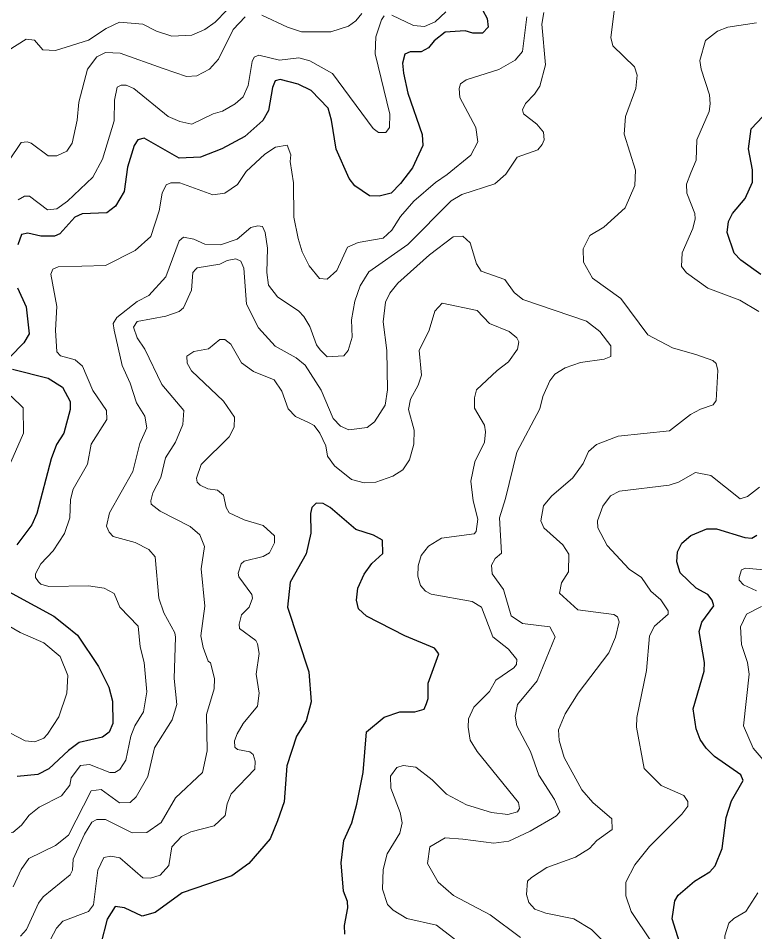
# Model space of a CAD drawing. Extents: x 294.2 to 320.3, y 7482.7 to 7510.7.
# Drawn here: x 315.825 to 317.102, y 7490.87 to 7492.454 of the extents above; entities that cross this region are included whole.
import ezdxf

# ---------------------------------------------------------------- set-up
doc = ezdxf.new("R2010")
doc.units = 0
doc.header["$LTSCALE"] = 0.032
doc.layers.add('1', color=7, linetype='Continuous', lineweight=25)
doc.layers.add('2', color=7, linetype='Continuous', lineweight=13)

msp = doc.modelspace()

# ---------------------------------------------------------------- linework, layer by layer
at = {"layer": '1'}
for points in [[(316.6308, 7492.4669), (316.6381, 7492.453), (316.6397, 7492.4384), (316.6303, 7492.4277), (316.6136, 7492.4277), (316.6003, 7492.4315), (316.5654, 7492.4293), (316.5465, 7492.4147), (316.5365, 7492.4024), (316.5238, 7492.3954), (316.5049, 7492.3954), (316.4955, 7492.3911)], [(316.4955, 7492.3911), (316.4916, 7492.376), (316.4933, 7492.3583), (316.5004, 7492.3238), (316.5254, 7492.2523), (316.5265, 7492.2329), (316.5087, 7492.1942)], [(316.5087, 7492.1942), (316.4882, 7492.1673), (316.4716, 7492.1506), (316.451, 7492.1452), (316.4344, 7492.1458), (316.4089, 7492.163), (316.3989, 7492.1759), (316.3762, 7492.2265), (316.3685, 7492.2771), (316.3624, 7492.2975), (316.333, 7492.3282), (316.3103, 7492.3395), (316.2792, 7492.3476), (316.2709, 7492.3449), (316.2659, 7492.3336), (316.2592, 7492.2938), (316.2492, 7492.2766), (316.2182, 7492.2486), (316.1783, 7492.2271), (316.1411, 7492.2126), (316.1045, 7492.211), (316.0435, 7492.2455), (316.0324, 7492.2428), (316.0263, 7492.2331), (316.0147, 7492.1955), (316.0091, 7492.1535), (315.9936, 7492.1277), (315.9786, 7492.1164), (315.9359, 7492.1148), (315.9231, 7492.1089), (315.8976, 7492.0798), (315.8882, 7492.076), (315.8643, 7492.076), (315.8416, 7492.0814), (315.831, 7492.0787), (315.8244, 7492.061)], [(317.1127, 7492.0093), (317.0778, 7492.0346), (317.0667, 7492.0465), (317.0545, 7492.0825), (317.0567, 7492.1013), (317.0634, 7492.1153), (317.0855, 7492.1411), (317.0983, 7492.1696), (317.0983, 7492.1906), (317.0916, 7492.2272), (317.0961, 7492.2621), (317.116, 7492.2831)], [(315.8237, 7491.9862), (315.8387, 7491.9534), (315.8442, 7491.9065), (315.8348, 7491.8909), (315.8109, 7491.8662)], [(315.815, 7491.8456), (315.8769, 7491.8296), (315.9019, 7491.8145), (315.9152, 7491.7892), (315.9153, 7491.7753), (315.9044, 7491.7344), (315.8917, 7491.7146), (315.8821, 7491.6898), (315.8572, 7491.5953), (315.8489, 7491.5755), (315.8227, 7491.541)], [(316.3916, 7490.8661), (316.3909, 7490.8814), (316.3967, 7490.9121), (316.396, 7490.9229), (316.389, 7490.9408), (316.3852, 7490.99), (316.3896, 7491.0283), (316.4037, 7491.0589), (316.4121, 7491.0914), (316.4233, 7491.1464), (316.4288, 7491.2171), (316.4599, 7491.2423), (316.4866, 7491.2517), (316.5126, 7491.2517), (316.5291, 7491.2564), (316.533, 7491.2658), (316.5361, 7491.2745), (316.5361, 7491.3012), (316.5542, 7491.3523), (316.5471, 7491.3618), (316.4955, 7491.383), (316.4291, 7491.4176), (316.4149, 7491.4302), (316.4118, 7491.4451), (316.4141, 7491.4656), (316.4252, 7491.4899), (316.4385, 7491.5088), (316.4574, 7491.5261), (316.457, 7491.5489), (316.4413, 7491.5575), (316.4107, 7491.5678), (316.3658, 7491.6055), (316.354, 7491.6126), (316.3415, 7491.6134), (316.334, 7491.6055), (316.3317, 7491.5952), (316.3325, 7491.5614), (316.3246, 7491.5253), (316.2967, 7491.4765), (316.292, 7491.4332), (316.3291, 7491.3208), (316.3331, 7491.2689), (316.3244, 7491.2358), (316.3075, 7491.2091), (316.291, 7491.1579), (316.2863, 7491.0958), (316.2747, 7491.0628), (316.262, 7491.0315), (316.225, 7490.9887), (316.1956, 7490.9676), (316.1095, 7490.9377), (316.0624, 7490.9039), (316.0403, 7490.8976), (316.0097, 7490.9118), (315.9932, 7490.9141), (315.9794, 7490.8921), (315.9684, 7490.8497)], [(317.0206, 7491.4549), (317.0006, 7491.4656), (316.9729, 7491.4925), (316.9668, 7491.5113), (316.9685, 7491.5291), (316.9757, 7491.5441), (316.9912, 7491.557), (317.0189, 7491.5688), (317.0361, 7491.5688), (317.0849, 7491.5538), (317.0971, 7491.5527), (317.1055, 7491.5576)], [(315.7813, 7491.4747), (315.8867, 7491.4171), (315.9066, 7491.402), (315.9277, 7491.3843), (315.9643, 7491.33), (315.9821, 7491.2945), (315.9887, 7491.2698), (315.9893, 7491.2316), (315.9826, 7491.2165), (315.9715, 7491.2074), (315.931, 7491.1982), (315.9121, 7491.1848), (315.8783, 7491.1525), (315.8589, 7491.1428), (315.8234, 7491.1396)], [(317.0145, 7491.3221), (317.015, 7491.3371), (317.0056, 7491.3909), (317.0106, 7491.407), (317.0311, 7491.435), (317.0283, 7491.4452), (317.0206, 7491.4549)], [(316.9811, 7490.8231), (316.9589, 7490.893), (316.9634, 7490.9242), (316.9695, 7490.9339), (316.9978, 7490.958), (317.0244, 7490.9742), (317.0333, 7490.9849), (317.0455, 7491.0145), (317.0527, 7491.0683), (317.0616, 7491.0973), (317.0821, 7491.1323), (317.0782, 7491.1425), (317.0322, 7491.1742), (317.0178, 7491.1888), (317.0078, 7491.2038), (317.0006, 7491.2221), (316.9956, 7491.2565), (317.0145, 7491.3221)]]:
    msp.add_lwpolyline(points, dxfattribs=at)
at = {"layer": '2'}
for points in [[(316.1866, 7492.4674), (316.1668, 7492.447), (316.149, 7492.4342), (316.126, 7492.424), (316.0915, 7492.4227), (316.0647, 7492.431), (316.041, 7492.4431), (316.0009, 7492.4469), (315.9779, 7492.4361), (315.9472, 7492.4157), (315.8898, 7492.3978), (315.8681, 7492.3991), (315.8534, 7492.4157), (315.8387, 7492.4176), (315.7914, 7492.3876)], [(316.5665, 7492.4649), (316.548, 7492.4476), (316.5295, 7492.4393), (316.5104, 7492.4412), (316.4727, 7492.4591)], [(316.6904, 7492.2127), (316.7262, 7492.2254), (316.7338, 7492.235), (316.737, 7492.2427), (316.7357, 7492.2561), (316.7242, 7492.2701), (316.7013, 7492.288), (316.6993, 7492.295), (316.7045, 7492.3059), (316.7204, 7492.3218), (316.7293, 7492.3359), (316.7396, 7492.3729), (316.7332, 7492.4432), (316.7363, 7492.4636)], [(316.8596, 7492.4751), (316.8525, 7492.4202), (316.8564, 7492.4055), (316.8934, 7492.3691), (316.8985, 7492.3551), (316.896, 7492.3321), (316.8781, 7492.2835), (316.8755, 7492.2529), (316.8953, 7492.1903), (316.8941, 7492.1635), (316.8775, 7492.1252), (316.8404, 7492.0914), (316.8162, 7492.0773), (316.8047, 7492.0537), (316.8053, 7492.0307), (316.8206, 7492.0032), (316.8698, 7491.9681), (316.917, 7491.9049), (316.9598, 7491.8825), (317.002, 7491.8704), (317.0294, 7491.8602), (317.0352, 7491.8551), (317.0384, 7491.843), (317.0351, 7491.7913), (317.0301, 7491.7836), (317.0084, 7491.7759), (316.9905, 7491.767), (316.9541, 7491.7383), (316.8654, 7491.7293), (316.8277, 7491.7146), (316.8142, 7491.7025), (316.8047, 7491.6821), (316.7868, 7491.6572), (316.7498, 7491.6252), (316.7357, 7491.6087), (316.7312, 7491.5825), (316.7363, 7491.5703), (316.7696, 7491.541), (316.7798, 7491.525), (316.7792, 7491.4944), (316.767, 7491.4752), (316.7638, 7491.4573), (316.7957, 7491.4286), (316.8577, 7491.4203), (316.8641, 7491.4164), (316.8673, 7491.4075), (316.8609, 7491.3807), (316.8494, 7491.3539), (316.7958, 7491.2837), (316.7734, 7491.2479), (316.7619, 7491.2205), (316.7632, 7491.202), (316.7715, 7491.1726), (316.8021, 7491.1164), (316.8213, 7491.0947), (316.8545, 7491.0659), (316.8551, 7491.0474), (316.8283, 7491.0283), (316.8155, 7491.0149), (316.7913, 7490.9996), (316.7415, 7490.9817), (316.7153, 7490.9645), (316.7082, 7490.958), (316.7064, 7490.9351), (316.7102, 7490.921), (316.7211, 7490.9095), (316.7402, 7490.9025), (316.7887, 7490.8929), (316.8193, 7490.8744), (316.8532, 7490.8399)], [(315.8087, 7492.2063), (315.8304, 7492.2382), (315.8406, 7492.2395), (315.8476, 7492.2369), (315.8769, 7492.2152), (315.8923, 7492.2152), (315.9095, 7492.2235), (315.9185, 7492.2369), (315.9274, 7492.2772), (315.93, 7492.3084), (315.9453, 7492.3653), (315.9612, 7492.3869), (315.9766, 7492.394), (316.0021, 7492.3933), (316.0762, 7492.3665), (316.1171, 7492.3525), (316.1349, 7492.3537), (316.1566, 7492.3652), (316.1726, 7492.3825), (316.1981, 7492.4342), (316.2186, 7492.4559)], [(316.707, 7492.4559), (316.6993, 7492.3959), (316.6866, 7492.3812), (316.6585, 7492.3646), (316.6016, 7492.3467), (316.592, 7492.3397), (316.5895, 7492.3321), (316.5908, 7492.3161), (316.6183, 7492.2644), (316.6221, 7492.2395), (316.6099, 7492.2165), (316.5691, 7492.1826), (316.5486, 7492.1692), (316.511, 7492.1367), (316.488, 7492.1099), (316.4727, 7492.0862), (316.458, 7492.0722), (316.4146, 7492.0651), (316.396, 7492.0569), (316.3775, 7492.0166), (316.3609, 7492.0013), (316.3475, 7492.0026), (316.3296, 7492.0243), (316.3175, 7492.0486), (316.3105, 7492.0716), (316.3028, 7492.1086), (316.3022, 7492.1686), (316.2965, 7492.2056), (316.2977, 7492.2171), (316.2913, 7492.2337), (316.2715, 7492.2299), (316.253, 7492.2178), (316.2205, 7492.1878), (316.2052, 7492.1654), (316.1835, 7492.1507), (316.1624, 7492.1475), (316.1055, 7492.1686), (316.0896, 7492.1686), (316.0819, 7492.1648), (316.0749, 7492.1507), (316.0698, 7492.1201), (316.0551, 7492.0754), (316.0277, 7492.0511), (315.9766, 7492.0249), (315.8942, 7492.023), (315.8853, 7492.0186), (315.8815, 7492.0102), (315.8923, 7491.9541), (315.8897, 7491.9132), (315.8923, 7491.8755), (315.8987, 7491.8685), (315.9242, 7491.8615), (315.9364, 7491.8507), (315.9548, 7491.8085), (315.9785, 7491.774), (315.9791, 7491.758), (315.9517, 7491.7153), (315.9453, 7491.6808), (315.9204, 7491.6374), (315.9159, 7491.6195), (315.9147, 7491.5876), (315.9057, 7491.5608), (315.8859, 7491.5307), (315.8642, 7491.5078), (315.8552, 7491.4906), (315.8552, 7491.4842), (315.8604, 7491.4771), (315.8642, 7491.4726), (315.8783, 7491.4688), (315.9472, 7491.4701), (315.974, 7491.4656), (315.9913, 7491.4567), (316.0015, 7491.433), (316.0334, 7491.3999), (316.0366, 7491.3641), (316.0436, 7491.3373), (316.0481, 7491.2862), (316.0423, 7491.2518), (316.0276, 7491.2275), (316.0206, 7491.2096), (316.0117, 7491.1675), (316.0015, 7491.1515), (315.9925, 7491.1464), (315.9843, 7491.1464), (315.9485, 7491.1605), (315.9332, 7491.1585), (315.9172, 7491.1374), (315.9147, 7491.1247), (315.9, 7491.1062)], [(316.2473, 7492.4591), (316.292, 7492.438), (316.3163, 7492.4303), (316.3673, 7492.4303), (316.398, 7492.44), (316.4107, 7492.4489), (316.4209, 7492.4617)], [(316.4599, 7492.4578), (316.4548, 7492.4508), (316.4452, 7492.4215), (316.4439, 7492.3921)], [(316.9988, 7492.106), (316.9981, 7492.115), (316.9847, 7492.1507), (316.9841, 7492.1661), (316.9911, 7492.1858), (317.0007, 7492.2075), (317.0019, 7492.2427), (317.023, 7492.2918), (317.0249, 7492.3053), (317.0236, 7492.3206), (317.009, 7492.3653), (317.007, 7492.3806), (317.0167, 7492.415), (317.0377, 7492.431), (317.0556, 7492.438), (317.1054, 7492.4457)], [(316.3699, 7492.3576), (316.3309, 7492.3799), (316.3118, 7492.3851), (316.278, 7492.3812), (316.2422, 7492.3895), (316.2345, 7492.3863), (316.2307, 7492.3787), (316.2237, 7492.3372), (316.2154, 7492.3173), (316.2013, 7492.3052), (316.1796, 7492.2924), (316.163, 7492.288), (316.126, 7492.2701), (316.1056, 7492.2746), (316.0851, 7492.2835), (316.0257, 7492.332), (316.0123, 7492.3378), (316.0034, 7492.3378), (315.997, 7492.334), (315.9919, 7492.3116), (315.9913, 7492.2759), (315.9714, 7492.2095), (315.9548, 7492.1782), (315.9108, 7492.1366), (315.8923, 7492.1233), (315.8757, 7492.1213), (315.845, 7492.145), (315.8361, 7492.145), (315.8252, 7492.1386)], [(316.4439, 7492.3921), (316.4695, 7492.2874), (316.4688, 7492.2644), (316.4625, 7492.2554), (316.4497, 7492.2554), (316.4407, 7492.2625), (316.3699, 7492.3576)], [(316.4331, 7492.0141), (316.5008, 7492.0613), (316.5761, 7492.1373), (316.5946, 7492.1482), (316.6514, 7492.1667), (316.6706, 7492.1833), (316.6904, 7492.2127)], [(317.0761, 7491.9649), (317.0211, 7491.986), (316.9841, 7492.0122), (316.9751, 7492.0236), (316.9764, 7492.0473), (316.995, 7492.0894), (316.9988, 7492.106)], [(315.8163, 7490.9485), (315.8304, 7490.9785), (315.8437, 7490.9976), (315.8898, 7491.02), (315.9121, 7491.0378), (315.9517, 7491.1145), (315.9689, 7491.117), (316.0009, 7491.0941), (316.0193, 7491.0947), (316.0296, 7491.1042), (316.05, 7491.1394), (316.0615, 7491.1892), (316.0921, 7491.2377), (316.1004, 7491.2645), (316.0953, 7491.3092), (316.0979, 7491.3807), (316.0966, 7491.3884), (316.0774, 7491.4229), (316.0692, 7491.4484), (316.0628, 7491.5199), (316.0519, 7491.5327), (316.0277, 7491.5448), (315.99, 7491.5556), (315.9829, 7491.5627), (315.9785, 7491.5736), (315.9836, 7491.5965), (316.0238, 7491.6681), (316.036, 7491.7166), (316.0481, 7491.744), (316.0449, 7491.7638), (316.0302, 7491.7868), (316.0194, 7491.8213), (316.0053, 7491.8519), (315.9913, 7491.9132), (315.99, 7491.9247), (315.9964, 7491.9349), (316.0315, 7491.9624), (316.0519, 7491.9732), (316.0813, 7492.0052), (316.1042, 7492.0677), (316.1119, 7492.0741), (316.1298, 7492.0709), (316.149, 7492.062), (316.1758, 7492.0607), (316.2045, 7492.0709), (316.2282, 7492.0907), (316.2409, 7492.0939), (316.2485, 7492.0926), (316.2536, 7492.0824), (316.2575, 7492.055), (316.2562, 7492.0128), (316.2594, 7491.9911), (316.2748, 7491.9707), (316.3118, 7491.9458), (316.3201, 7491.9368), (316.3309, 7491.9196), (316.3424, 7491.8877), (316.3488, 7491.8787), (316.361, 7491.8666), (316.3896, 7491.8685), (316.3973, 7491.8775), (316.4043, 7491.9011), (316.403, 7491.9311), (316.4088, 7491.963), (316.4178, 7491.9898), (316.4331, 7492.0141)], [(316.6961, 7490.8604), (316.6432, 7490.9), (316.5799, 7490.9331), (316.5531, 7490.9561), (316.5346, 7490.9887), (316.5391, 7491.0174), (316.5653, 7491.0334), (316.5959, 7491.0308), (316.6497, 7491.024), (316.6756, 7491.0274), (316.7129, 7491.0446), (316.7587, 7491.0711), (316.7644, 7491.0781), (316.7549, 7491.0998), (316.7281, 7491.1419), (316.7133, 7491.1828), (316.6897, 7491.2275), (316.6865, 7491.2441), (316.691, 7491.2645), (316.7249, 7491.3054), (316.7562, 7491.3813), (316.7466, 7491.3986), (316.6993, 7491.4044), (316.6801, 7491.4177), (316.6668, 7491.4637), (316.6469, 7491.4905), (316.6457, 7491.5059), (316.6521, 7491.5173), (316.6629, 7491.5263), (316.6597, 7491.5876), (316.6699, 7491.6214), (316.6898, 7491.7013), (316.7293, 7491.7766), (316.7345, 7491.7983), (316.7466, 7491.8251), (316.7555, 7491.8366), (316.7734, 7491.8475), (316.8002, 7491.857), (316.8411, 7491.8628), (316.8525, 7491.8672), (316.8525, 7491.8858), (316.8334, 7491.9107), (316.8104, 7491.9285), (316.7, 7491.9662), (316.6853, 7491.9783), (316.6687, 7492.0007), (316.6278, 7492.0153), (316.6195, 7492.0282), (316.6086, 7492.0645), (316.5959, 7492.076), (316.5793, 7492.0748), (316.5385, 7492.0434), (316.4835, 7491.9943), (316.4695, 7491.9771), (316.4618, 7491.9618), (316.458, 7491.9273), (316.4643, 7491.8775)], [(316.3839, 7491.7466), (316.3711, 7491.76), (316.3506, 7491.8091), (316.3225, 7491.8525), (316.3073, 7491.8653), (316.2709, 7491.8851), (316.2416, 7491.9171), (316.2211, 7491.9579), (316.2166, 7492.0205), (316.2109, 7492.0326), (316.2026, 7492.0364), (316.1873, 7492.0339), (316.175, 7492.0271), (316.1356, 7492.0211), (316.133, 7492.0185), (316.1279, 7492.0128), (316.1254, 7491.9822), (316.1119, 7491.9515), (316.1043, 7491.9451), (316.0813, 7491.9374), (316.0315, 7491.9279), (316.0251, 7491.9183), (316.0315, 7491.8998), (316.0449, 7491.88), (316.0743, 7491.8187), (316.1126, 7491.774), (316.1106, 7491.7498), (316.0979, 7491.7191), (316.0806, 7491.6917), (316.0723, 7491.6578), (316.0583, 7491.631), (316.0551, 7491.617), (316.0557, 7491.6112), (316.0711, 7491.5991), (316.1234, 7491.5729), (316.14, 7491.5582), (316.1483, 7491.5378), (316.1426, 7491.4995), (316.1489, 7491.4344), (316.142, 7491.3833), (316.1458, 7491.3629), (316.1547, 7491.3392), (316.1586, 7491.3366), (316.1655, 7491.3092), (316.1649, 7491.2914), (316.1515, 7491.2467), (316.1528, 7491.1841), (316.1445, 7491.1464), (316.0979, 7491.1024), (316.073, 7491.0596), (316.0481, 7491.0423), (316.0226, 7491.0417), (315.9766, 7491.0647), (315.9613, 7491.0647), (315.953, 7491.0602), (315.9402, 7491.0398), (315.9204, 7490.9964), (315.9191, 7490.9772), (315.9153, 7490.9689), (315.8687, 7490.9312), (315.8604, 7490.9198), (315.8393, 7490.8744), (315.8291, 7490.8629)], [(316.6891, 7491.3334), (316.6898, 7491.3424), (316.675, 7491.3603), (316.6482, 7491.3813), (316.6285, 7491.4331), (316.6125, 7491.4427), (316.541, 7491.4554), (316.5314, 7491.4605), (316.5225, 7491.4707), (316.518, 7491.4867), (316.5187, 7491.5046), (316.5238, 7491.5225), (316.5365, 7491.5384), (316.5589, 7491.5525), (316.6157, 7491.5601), (316.6189, 7491.564), (316.6221, 7491.5857), (316.6137, 7491.617), (316.6099, 7491.6515), (316.617, 7491.6847), (316.6336, 7491.7191), (316.6355, 7491.737), (316.6336, 7491.7485), (316.6163, 7491.7779), (316.6163, 7491.7957), (316.6195, 7491.8098), (316.6553, 7491.8429), (316.6751, 7491.8583), (316.691, 7491.88), (316.6929, 7491.8928), (316.6898, 7491.8998), (316.6764, 7491.9107), (316.6425, 7491.9247), (316.6208, 7491.9471), (316.5601, 7491.9598), (316.5474, 7491.9458), (316.5378, 7491.9132), (316.5205, 7491.8775), (316.5244, 7491.8353), (316.5187, 7491.8175), (316.5052, 7491.7932), (316.5021, 7491.7753), (316.5116, 7491.7396), (316.511, 7491.7153), (316.5033, 7491.6885), (316.4918, 7491.6712), (316.4746, 7491.6597), (316.4452, 7491.6495), (316.4248, 7491.6483), (316.4031, 7491.654), (316.3737, 7491.6776), (316.3616, 7491.6948), (316.3584, 7491.7127), (316.3481, 7491.7345), (316.338, 7491.7479), (316.3296, 7491.7523), (316.306, 7491.7632), (316.2932, 7491.7766), (316.2824, 7491.8072), (316.269, 7491.827), (316.2333, 7491.8411), (316.2122, 7491.8564), (316.1936, 7491.889), (316.1834, 7491.8966), (316.1745, 7491.8966), (316.1553, 7491.8806), (316.1298, 7491.8761), (316.1177, 7491.8679), (316.1183, 7491.8558), (316.1254, 7491.8423), (316.1809, 7491.79), (316.2, 7491.7625), (316.1994, 7491.7447), (316.1911, 7491.7281), (316.1426, 7491.6802), (316.1343, 7491.6566), (316.1356, 7491.6495), (316.1406, 7491.6444), (316.1541, 7491.638), (316.1707, 7491.6355), (316.1809, 7491.6272), (316.186, 7491.6055), (316.1911, 7491.5965), (316.2167, 7491.5844), (316.2499, 7491.5742), (316.2696, 7491.5563), (316.2696, 7491.5442), (316.2607, 7491.5269), (316.2498, 7491.5206), (316.2167, 7491.5129), (316.2115, 7491.5078), (316.2064, 7491.4918), (316.2077, 7491.4854), (316.2301, 7491.4548), (316.2313, 7491.4484)], [(317.1093, 7491.9451), (317.0761, 7491.9649)], [(316.4643, 7491.8775), (316.4656, 7491.8098), (316.4612, 7491.783), (316.4427, 7491.7542), (316.4299, 7491.7446), (316.3986, 7491.7402), (316.3839, 7491.7466)], [(315.8131, 7491.7989), (315.8335, 7491.7785), (315.8342, 7491.7345), (315.8125, 7491.684)], [(316.9572, 7490.8023), (316.8877, 7490.9057), (316.8788, 7490.9325), (316.8788, 7490.9561), (316.8941, 7490.9861), (316.9196, 7491.0181), (316.9758, 7491.0742), (316.986, 7491.0883), (316.986, 7491.096), (316.979, 7491.1068), (316.94, 7491.124), (316.9107, 7491.1534), (316.8972, 7491.2249), (316.8979, 7491.2415), (316.9145, 7491.3233), (316.9196, 7491.3833), (316.9285, 7491.3999), (316.9521, 7491.4209), (316.9521, 7491.4267), (316.9394, 7491.4458), (316.9221, 7491.4605), (316.9056, 7491.4841), (316.8845, 7491.4988), (316.8462, 7491.5397), (316.8302, 7491.5703), (316.8296, 7491.5825), (316.8385, 7491.608), (316.8519, 7491.6259), (316.8679, 7491.6342), (316.9535, 7491.6444), (316.97, 7491.6495), (316.9994, 7491.6661), (317.0262, 7491.661), (317.0767, 7491.6208), (317.0894, 7491.6246), (317.1105, 7491.6412)], [(317.1054, 7491.4611), (317.0824, 7491.4714), (317.0754, 7491.4797), (317.0754, 7491.4842), (317.0792, 7491.4975), (317.0863, 7491.5007), (317.1565, 7491.4943)], [(316.2313, 7491.4484), (316.2256, 7491.4331), (316.2122, 7491.4197), (316.2084, 7491.4037), (316.209, 7491.396), (316.2371, 7491.375), (316.2403, 7491.3692)], [(317.1482, 7491.1317), (317.0996, 7491.1885), (317.0824, 7491.2275), (317.0926, 7491.3169), (317.0895, 7491.3373), (317.0792, 7491.368), (317.0773, 7491.3986), (317.0881, 7491.421), (317.1137, 7491.4343)], [(315.7774, 7491.4184), (315.8285, 7491.389), (315.8693, 7491.3712), (315.898, 7491.3475), (315.9114, 7491.3143), (315.9095, 7491.2837), (315.8955, 7491.2428), (315.8757, 7491.2128), (315.8693, 7491.2057), (315.854, 7491.1994), (315.8374, 7491.2013), (315.8119, 7491.2147)], [(316.2403, 7491.3692), (316.2428, 7491.3526), (316.2377, 7491.3169), (316.2428, 7491.2837), (316.2403, 7491.2613), (316.2153, 7491.2313), (316.2045, 7491.2135), (316.2, 7491.2013), (316.2007, 7491.1905), (316.2052, 7491.186), (316.2269, 7491.1822), (316.2326, 7491.1777), (316.2358, 7491.1662), (316.2352, 7491.1522), (316.1943, 7491.1094), (316.1872, 7491.0921), (316.1841, 7491.0717), (316.1649, 7491.0538), (316.1247, 7491.0436), (316.1081, 7491.0353), (316.0915, 7491.0174), (316.0864, 7490.9855), (316.0711, 7490.9682), (316.0545, 7490.9631), (316.041, 7490.9638), (316.0015, 7490.9983), (315.9855, 7491.0014), (315.9734, 7490.9989), (315.9632, 7490.9772), (315.9555, 7490.9172), (315.9472, 7490.9057), (315.9025, 7490.8885), (315.8917, 7490.8769), (315.8603, 7490.8176)], [(316.6055, 7491.2249), (316.6061, 7491.2396), (316.6151, 7491.2594), (316.6425, 7491.2868), (316.6533, 7491.3067), (316.6846, 7491.3277), (316.6891, 7491.3334)], [(316.6061, 7490.8393), (316.5506, 7490.8821), (316.4989, 7490.8936), (316.4752, 7490.9076), (316.4656, 7490.9178), (316.4567, 7490.944), (316.458, 7490.9785), (316.465, 7491.0053), (316.4867, 7491.0411), (316.4906, 7491.0589), (316.4873, 7491.0768), (316.4714, 7491.119), (316.4707, 7491.14), (316.4816, 7491.1553), (316.4925, 7491.1585), (316.5148, 7491.1559), (316.5429, 7491.1336), (316.5678, 7491.1087), (316.6023, 7491.0902), (316.6457, 7491.0768), (316.6738, 7491.0736), (316.691, 7491.0781), (316.6942, 7491.0838), (316.6923, 7491.0947), (316.6208, 7491.1828), (316.6086, 7491.2026), (316.6055, 7491.2249)], [(315.9, 7491.1062), (315.8616, 7491.0864), (315.8444, 7491.0723), (315.831, 7491.0551), (315.8157, 7491.0423), (315.7953, 7491.0449), (315.7742, 7491.0589)], [(317.1054, 7490.7052), (317.1003, 7490.7678), (317.0875, 7490.7908), (317.0626, 7490.8227), (317.0511, 7490.852), (317.0505, 7490.8636), (317.0575, 7490.8852), (317.0658, 7490.8936), (317.0869, 7490.9057), (317.1073, 7490.9376)]]:
    msp.add_lwpolyline(points, dxfattribs=at)

doc.saveas('drawing.dxf')
